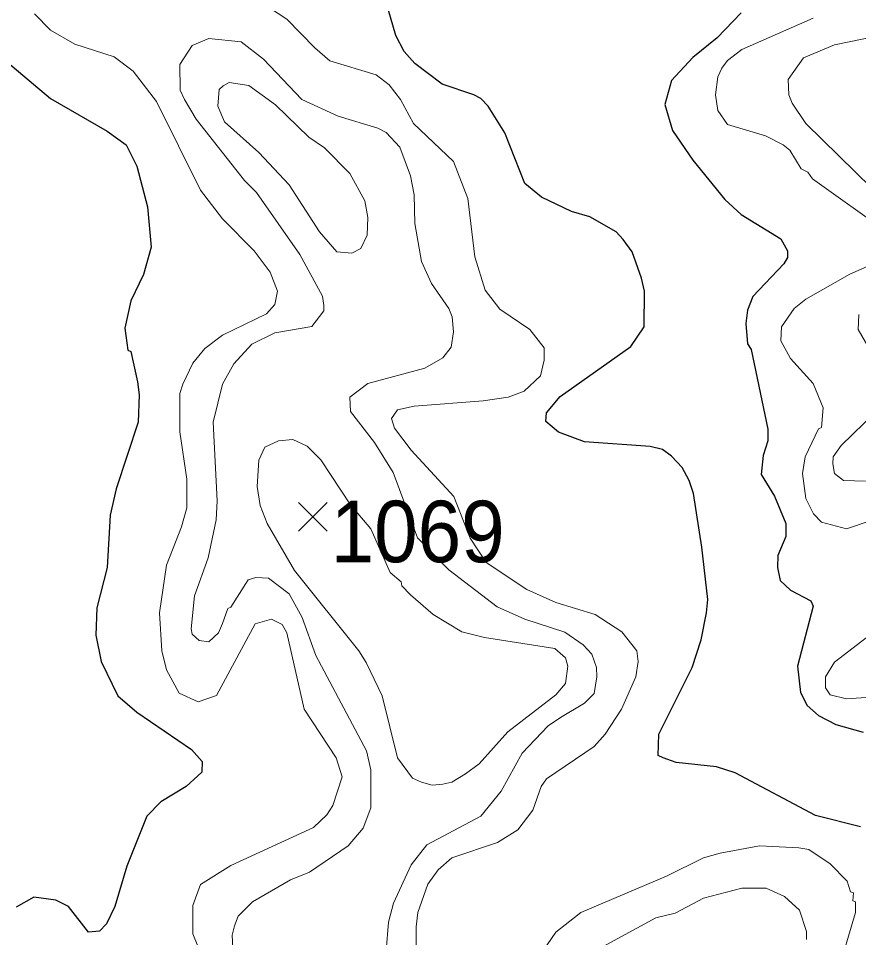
# Model space of a CAD drawing. Extents: x 423 to 448.8, y 7456.3 to 7484.
# Drawn here: x 424.633 to 425.725, y 7472.549 to 7473.743 of the extents above; entities that cross this region are included whole.
import ezdxf
from ezdxf.enums import TextEntityAlignment as Align

# ---------------------------------------------------------------- set-up
doc = ezdxf.new("R2010")
doc.units = 0
doc.header["$LTSCALE"] = 0.032
for name, color, linetype, lineweight in [('1', 7, 'Continuous', 25), ('2', 7, 'Continuous', 13), ('21', 7, 'Continuous', 25)]:
    doc.layers.add(name, color=color, linetype=linetype, lineweight=lineweight)
doc.layers.add('61', color=7, linetype='Continuous')

msp = doc.modelspace()

# ---------------------------------------------------------------- linework, layer by layer
at = {"layer": '1'}
for points in [[(425.7272, 7472.6926), (425.6685, 7472.7073), (425.564, 7472.7629), (425.5401, 7472.7707), (425.4875, 7472.7761), (425.4705, 7472.7823), (425.4643, 7472.7854), (425.465, 7472.8133), (425.5083, 7472.8999), (425.5199, 7472.9355), (425.5269, 7472.971), (425.5285, 7472.9881), (425.5207, 7473.0561), (425.5099, 7473.1257), (425.5045, 7473.1428), (425.4952, 7473.1598), (425.4813, 7473.1744), (425.4697, 7473.183), (425.4535, 7473.1868), (425.3684, 7473.193), (425.3344, 7473.2054), (425.3181, 7473.2193), (425.3189, 7473.2309), (425.3366, 7473.2518), (425.4287, 7473.3168), (425.4457, 7473.3423), (425.4465, 7473.3887), (425.4426, 7473.4057), (425.4303, 7473.4398), (425.4187, 7473.456), (425.4094, 7473.4661), (425.3753, 7473.4854), (425.3514, 7473.4923), (425.3127, 7473.5109), (425.291, 7473.5287), (425.2647, 7473.5945), (425.2431, 7473.6292), (425.2338, 7473.6393), (425.2245, 7473.6439), (425.1835, 7473.6579), (425.1479, 7473.6849), (425.134, 7473.7004), (425.1232, 7473.7213), (425.1131, 7473.7553)], [(425.5718, 7473.7507), (425.5409, 7473.7182), (425.5091, 7473.6926), (425.4813, 7473.6625), (425.4728, 7473.6316), (425.4828, 7473.5975), (425.5091, 7473.5589), (425.5509, 7473.5078), (425.5718, 7473.4885), (425.6236, 7473.4568), (425.6321, 7473.4413), (425.6321, 7473.4328), (425.6275, 7473.4243), (425.5872, 7473.3817), (425.5803, 7473.364), (425.578, 7473.3469), (425.5803, 7473.3206), (425.5849, 7473.3129), (425.6066, 7473.2093), (425.6066, 7473.1945), (425.6004, 7473.1752), (425.5981, 7473.1504), (425.6151, 7473.1226), (425.6298, 7473.0871), (425.6298, 7473.07), (425.6197, 7473.0453), (425.619, 7473.0298), (425.6228, 7473.0128), (425.636, 7473.0004), (425.6623, 7472.9865), (425.6654, 7472.9795), (425.6453, 7472.9014)], [(424.6165, 7473.688), (424.6746, 7473.6393), (424.7481, 7473.5967), (424.7728, 7473.579), (424.7867, 7473.5511), (424.8007, 7473.4985), (424.8053, 7473.4459), (424.7952, 7473.4104), (424.779, 7473.3763), (424.7713, 7473.3408), (424.7751, 7473.3121), (424.779, 7473.3106), (424.7875, 7473.2711), (424.7898, 7473.2541), (424.7883, 7473.2186), (424.7597, 7473.1319), (424.7519, 7473.0979), (424.748, 7473.0298), (424.7349, 7472.9772), (424.7333, 7472.9417), (424.7403, 7472.9076), (424.762, 7472.8628), (424.7867, 7472.8418), (424.8579, 7472.7931), (424.8718, 7472.7777), (424.871, 7472.7638), (424.8509, 7472.7452), (424.8177, 7472.7251), (424.7999, 7472.7065), (424.7736, 7472.6415), (424.7581, 7472.589), (424.7473, 7472.5665), (424.738, 7472.5572), (424.7241, 7472.5557), (424.6978, 7472.589), (424.6816, 7472.5974), (424.6529, 7472.6013), (424.6297, 7472.5882)], [(425.6453, 7472.9014), (425.6491, 7472.8674), (425.6576, 7472.8504), (425.6723, 7472.8372), (425.6948, 7472.8256), (425.7304, 7472.8156)]]:
    msp.add_lwpolyline(points, dxfattribs=at)
at = {"layer": '2'}
for points in [[(425.2817, 7472.6887), (425.3011, 7472.7143), (425.3119, 7472.7452), (425.3188, 7472.7552), (425.3808, 7472.797), (425.3954, 7472.8133), (425.4163, 7472.8457), (425.4349, 7472.8875), (425.438, 7472.9076), (425.4364, 7472.9215), (425.4171, 7472.9463), (425.3823, 7472.9687), (425.3313, 7472.9842), (425.2933, 7473.0012), (425.2407, 7473.036), (425.2197, 7473.068), (425.1987, 7473.122), (425.1433, 7473.1822), (425.1216, 7473.2108), (425.1178, 7473.2232), (425.1255, 7473.2348), (425.1472, 7473.2394), (425.2369, 7473.2464), (425.2694, 7473.251), (425.2902, 7473.2588), (425.3111, 7473.2788), (425.3158, 7473.299), (425.3158, 7473.3152), (425.2972, 7473.3392), (425.2585, 7473.3655), (425.2392, 7473.3903), (425.2261, 7473.4336), (425.2168, 7473.5094), (425.1982, 7473.5573), (425.1464, 7473.6068), (425.1294, 7473.6378), (425.1147, 7473.6571), (425.0976, 7473.6702), (425.0373, 7473.688), (425.018, 7473.705), (424.9817, 7473.7422), (424.9592, 7473.7569)], [(424.6537, 7473.7491), (424.6746, 7473.7282), (424.7063, 7473.7097), (424.7574, 7473.6934), (424.7821, 7473.6749), (424.8122, 7473.6354), (424.8695, 7473.5202), (424.8981, 7473.483), (424.9391, 7473.4413), (424.96, 7473.4135), (424.9693, 7473.3887), (424.9662, 7473.3716), (424.9554, 7473.3593), (424.8981, 7473.3315), (424.8749, 7473.3144), (424.8594, 7473.2951), (424.8463, 7473.2681), (424.8424, 7473.2557), (424.8424, 7473.2062), (424.8517, 7473.1443), (424.8517, 7473.1072), (424.8447, 7473.0824)], [(425.6654, 7473.7437), (425.5726, 7473.7027), (425.554, 7473.6888), (425.547, 7473.6787), (425.5416, 7473.6672), (425.5385, 7473.644), (425.5416, 7473.6238), (425.554, 7473.6053), (425.6035, 7473.5906), (425.6267, 7473.5789), (425.6352, 7473.572), (425.6499, 7473.548), (425.6584, 7473.5434), (425.6646, 7473.5349), (425.7628, 7473.4645)], [(425.7419, 7473.5225), (425.6561, 7473.6068), (425.6383, 7473.6331), (425.6337, 7473.644), (425.6329, 7473.664), (425.653, 7473.6919), (425.6932, 7473.7089), (425.7799, 7473.7267)], [(424.9577, 7473.0159), (424.9414, 7473.0166), (424.9314, 7473.0136), (424.9089, 7472.978), (424.9051, 7472.9764), (424.8981, 7472.9571), (424.8927, 7472.9447), (424.8803, 7472.9331), (424.8679, 7472.9347), (424.8587, 7472.9432), (424.8571, 7472.9501), (424.8617, 7472.9927), (424.8796, 7473.0422), (424.8896, 7473.0917), (424.8911, 7473.1165), (424.8857, 7473.2186), (424.8981, 7473.2681), (424.9128, 7473.2943), (424.936, 7473.3198), (424.9662, 7473.3346), (425.0141, 7473.343), (425.0296, 7473.3632), (425.0296, 7473.3701), (425.028, 7473.3825), (424.9986, 7473.4367), (424.9422, 7473.5171), (424.9267, 7473.5325), (424.864, 7473.6122), (424.8486, 7473.6378), (424.8432, 7473.6501), (424.8424, 7473.6834), (424.8586, 7473.7081), (424.8803, 7473.7174), (424.9221, 7473.7128), (424.9515, 7473.6904), (425.001, 7473.6378), (425.0482, 7473.6161), (425.1, 7473.6006), (425.1108, 7473.5952), (425.1286, 7473.5759), (425.1425, 7473.5388), (425.1472, 7473.514), (425.1479, 7473.4769), (425.1565, 7473.4274), (425.1696, 7473.3987), (425.192, 7473.3663), (425.1966, 7473.3554), (425.1982, 7473.3361), (425.1951, 7473.316), (425.1843, 7473.3021), (425.1611, 7473.2889), (425.0868, 7473.2688), (425.0636, 7473.251), (425.0644, 7473.2325), (425.0953, 7473.1923), (425.1199, 7473.1533), (425.1515, 7473.0681), (425.192, 7473.0267), (425.2547, 7472.9787), (425.291, 7472.9625), (425.3428, 7472.9455), (425.3668, 7472.9293), (425.3777, 7472.9169), (425.3838, 7472.8999), (425.3846, 7472.8875), (425.3808, 7472.8658), (425.3684, 7472.8534), (425.3374, 7472.8349), (425.3212, 7472.8241), (425.2872, 7472.7885), (425.2601, 7472.739), (425.2338, 7472.7065), (425.1634, 7472.6693), (425.1433, 7472.6431), (425.1201, 7472.5936), (425.1139, 7472.5688), (425.1108, 7472.5317)], [(425.759, 7473.4312), (425.7133, 7473.4111), (425.6561, 7473.3786), (425.6406, 7473.3663), (425.6244, 7473.3423), (425.6236, 7473.3245), (425.636, 7473.3013), (425.6654, 7473.2688), (425.6785, 7473.2371), (425.6762, 7473.2116), (425.6723, 7473.21), (425.6553, 7473.1737), (425.6515, 7473.152), (425.6561, 7473.1195), (425.6661, 7473.0994), (425.6762, 7473.0886), (425.7087, 7473.0801), (425.7396, 7473.0902)], [(425.7543, 7473.2866), (425.7241, 7473.3392), (425.7249, 7473.3585)], [(425.7335, 7473.1419), (425.7048, 7473.1427), (425.6932, 7473.152), (425.6909, 7473.1644), (425.6917, 7473.1736), (425.7017, 7473.1884), (425.7466, 7473.2317)], [(424.8447, 7473.0824), (424.8254, 7473.0329), (424.8161, 7472.971), (424.8192, 7472.9215), (424.8254, 7472.8968), (424.8416, 7472.8666), (424.8664, 7472.855), (424.8904, 7472.8635), (424.9406, 7472.9563), (424.9615, 7472.9625), (424.9755, 7472.9556), (424.9817, 7472.9447), (425.0041, 7472.8457), (425.0458, 7472.7823), (425.0536, 7472.7576), (425.0412, 7472.7204), (425.0335, 7472.7081), (425.0164, 7472.6918), (424.909, 7472.6423), (424.8695, 7472.6176), (424.8594, 7472.5905), (424.8594, 7472.5534), (424.9097, 7472.4296)], [(424.912, 7472.5271), (424.9105, 7472.5518), (424.9136, 7472.5642), (424.9182, 7472.5765), (424.9368, 7472.5951), (424.9863, 7472.6237), (425.011, 7472.6338), (425.0613, 7472.6678), (425.0806, 7472.6911), (425.0907, 7472.7173), (425.0907, 7472.7669), (425.0853, 7472.7916), (425.0195, 7472.9154), (425.0017, 7472.9649), (424.9847, 7472.9957), (424.9577, 7473.0159)], [(425.7698, 7472.9656), (425.6932, 7472.9068), (425.6816, 7472.8875), (425.6816, 7472.8735), (425.6878, 7472.8643), (425.7087, 7472.8589), (425.8108, 7472.8658)], [(425.1487, 7472.4405), (425.1495, 7472.5627), (425.1518, 7472.5812), (425.1649, 7472.6183), (425.1781, 7472.6369), (425.1959, 7472.6524), (425.2555, 7472.6724), (425.2817, 7472.6887)], [(425.7056, 7472.5317), (425.7203, 7472.5812), (425.7203, 7472.5951), (425.7172, 7472.5966), (425.718, 7472.6067), (425.7141, 7472.6083), (425.7095, 7472.6222), (425.6878, 7472.6446), (425.66, 7472.6632), (425.6468, 7472.6655), (425.5958, 7472.6678), (425.5447, 7472.6586), (425.5231, 7472.6524), (425.4751, 7472.6284), (425.3637, 7472.5812), (425.3552, 7472.575), (425.3313, 7472.5557), (425.298, 7472.5077)], [(425.3869, 7472.534), (425.4612, 7472.5742), (425.486, 7472.5804), (425.5231, 7472.5998), (425.5726, 7472.6129), (425.6043, 7472.6129), (425.6283, 7472.6021), (425.6476, 7472.5843), (425.6569, 7472.5565), (425.6569, 7472.5464)]]:
    msp.add_lwpolyline(points, dxfattribs=at)
for points in [[(425.0102, 7473.589), (424.9669, 7473.6308), (424.9322, 7473.6563), (424.9066, 7473.6602), (424.8989, 7473.6555), (424.8935, 7473.6509), (424.8919, 7473.6292), (424.9004, 7473.6091), (424.9453, 7473.5689), (424.9847, 7473.5271), (425.0242, 7473.4661), (425.0466, 7473.4398), (425.0659, 7473.4382), (425.0776, 7473.4444), (425.086, 7473.4614), (425.0868, 7473.4846), (425.0829, 7473.5063), (425.0636, 7473.5419), (425.0304, 7473.5751)], [(424.9917, 7473.0259), (424.9561, 7473.0871), (424.9468, 7473.1103), (424.943, 7473.135), (424.9453, 7473.169), (424.953, 7473.1861), (424.9708, 7473.1945), (424.9894, 7473.1961), (425.008, 7473.1876), (425.0257, 7473.1698), (425.0644, 7473.111), (425.0907, 7473.0801), (425.1157, 7473.0231), (425.1301, 7473.0111), (425.1309, 7473.0058), (425.1425, 7472.9942), (425.1719, 7472.9687), (425.2091, 7472.9463), (425.2384, 7472.9386), (425.3297, 7472.9246), (425.3436, 7472.9122), (425.3467, 7472.9014), (425.3436, 7472.879), (425.3312, 7472.8643), (425.2686, 7472.8163), (425.2315, 7472.7745), (425.2137, 7472.7614), (425.1959, 7472.7506), (425.1843, 7472.7483), (425.1704, 7472.7467), (425.1565, 7472.7506), (425.1448, 7472.756), (425.1255, 7472.7823), (425.1054, 7472.8628), (425.0845, 7472.9061), (425.0752, 7472.9215)]]:
    msp.add_lwpolyline(points, close=True, dxfattribs=at)
at = {"layer": '21'}
for p, q in [((424.9967, 7473.1144), (425.0342, 7473.0769)), ((425.0342, 7473.1144), (424.9967, 7473.0769))]:
    msp.add_line(p, q, dxfattribs=at)

# ---------------------------------------------------------------- texts
at = {"layer": '61', "width": 0.95}
msp.add_text('1069', height=0.08, dxfattribs=at).set_placement((425.1516, 7473.0365), align=Align.CENTER)

doc.saveas('drawing.dxf')
